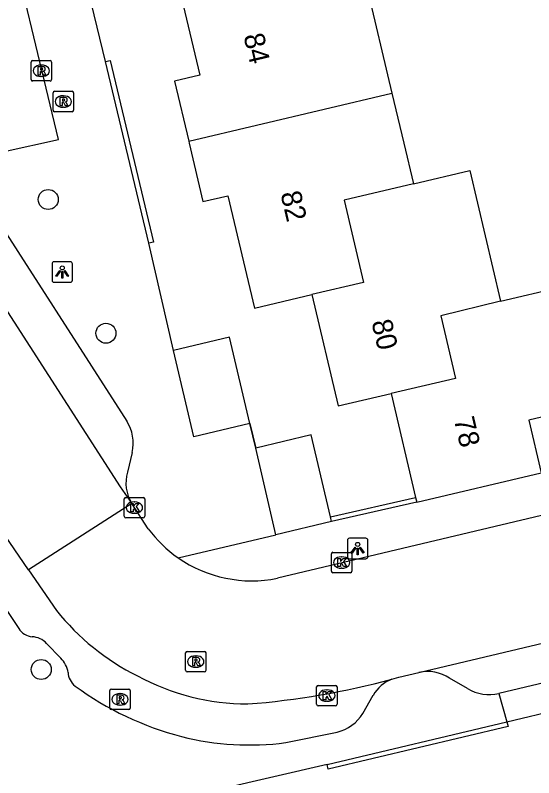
# Model space of a CAD drawing. Extents: x 158038 to 159242, y 380133 to 381214.
# Drawn here: x 158874.58 to 158899.95, y 380468.97 to 380506.26 of the extents above; entities that cross this region are included whole.
import ezdxf

# ---------------------------------------------------------------- set-up
doc = ezdxf.new("R2010")
doc.units = 0
for name, color, linetype in [('IMGEO_Boom', 7, 'Continuous'), ('IMGEO_Kolk', 7, 'Continuous'), ('IMGEO_Lichtpunt', 7, 'Continuous'), ('IMGEO_Muur', 7, 'Continuous'), ('IMGEO_Pand', 7, 'Continuous'), ('IMGEO_Pand_nummerreeks', 7, 'Continuous'), ('IMGEO_Rijbaan_lokaal_open', 7, 'Continuous'), ('IMGEO_Rioolput', 7, 'Continuous'), ('IMGEO_Voetpad_open', 7, 'Continuous')]:
    doc.layers.add(name, color=color, linetype=linetype)

msp = doc.modelspace()

# ---------------------------------------------------------------- linework, layer by layer
at = {"layer": 'IMGEO_Boom'}
for centre in [(158876.192, 380497.25), (158879.015, 380490.711), (158875.85, 380474.264)]:
    msp.add_circle(centre, 0.489, dxfattribs=at)
at = {"layer": 'IMGEO_Kolk'}
for p, q in [((158879.909, 380481.756), (158879.909, 380482.608)), ((158879.984, 380482.682), (158880.836, 380482.682)), ((158880.91, 380482.608), (158880.91, 380481.756)), ((158880.397, 380482.462), (158880.422, 380482.462)), ((158880.42, 380481.902), (158880.395, 380481.902)), ((158880.836, 380481.682), (158879.984, 380481.682)), ((158890.045, 380479.068), (158890.045, 380479.92)), ((158890.12, 380479.994), (158890.972, 380479.994)), ((158891.046, 380479.92), (158891.046, 380479.068)), ((158890.533, 380479.774), (158890.558, 380479.774)), ((158890.556, 380479.214), (158890.531, 380479.214)), ((158890.972, 380478.994), (158890.12, 380478.994)), ((158889.323, 380472.561), (158889.323, 380473.413)), ((158889.398, 380473.487), (158890.25, 380473.487)), ((158889.811, 380473.267), (158889.836, 380473.267)), ((158890.324, 380473.413), (158890.324, 380472.561)), ((158890.25, 380472.487), (158889.398, 380472.487)), ((158889.834, 380472.707), (158889.809, 380472.707))]:
    msp.add_line(p, q, dxfattribs=at)
for points in [[(158879.909, 380481.756), (158879.909, 380482.608)], [(158879.984, 380482.682), (158880.836, 380482.682)], [(158880.91, 380482.608), (158880.91, 380481.756)], [(158880.23, 380482.382), (158880.353, 380482.382), (158880.353, 380482.231), (158880.483, 380482.382), (158880.647, 380482.382), (158880.501, 380482.231), (158880.654, 380481.982), (158880.502, 380481.982), (158880.417, 380482.146), (158880.353, 380482.079), (158880.353, 380481.982), (158880.23, 380481.982), (158880.23, 380482.382)], [(158880.836, 380481.682), (158879.984, 380481.682)], [(158890.045, 380479.068), (158890.045, 380479.92)], [(158890.12, 380479.994), (158890.972, 380479.994)], [(158891.046, 380479.92), (158891.046, 380479.068)], [(158890.366, 380479.694), (158890.489, 380479.694), (158890.489, 380479.543), (158890.619, 380479.694), (158890.783, 380479.694), (158890.637, 380479.543), (158890.79, 380479.294), (158890.638, 380479.294), (158890.553, 380479.458), (158890.489, 380479.391), (158890.489, 380479.294), (158890.366, 380479.294), (158890.366, 380479.694)], [(158890.972, 380478.994), (158890.12, 380478.994)], [(158889.323, 380472.561), (158889.323, 380473.413)], [(158889.398, 380473.487), (158890.25, 380473.487)], [(158889.644, 380473.187), (158889.767, 380473.187), (158889.767, 380473.036), (158889.897, 380473.187), (158890.061, 380473.187), (158889.915, 380473.036), (158890.068, 380472.787), (158889.916, 380472.787), (158889.831, 380472.951), (158889.767, 380472.884), (158889.767, 380472.787), (158889.644, 380472.787), (158889.644, 380473.187)], [(158890.324, 380473.413), (158890.324, 380472.561)], [(158890.25, 380472.487), (158889.398, 380472.487)]]:
    msp.add_lwpolyline(points, dxfattribs=at)
for centre, start, end in [((158879.986, 380482.606), 91.552, 178.448), ((158879.986, 380482.606), 91.552, 178.448), ((158880.834, 380482.606), 1.552, 88.448), ((158880.834, 380482.606), 1.552, 88.448), ((158879.986, 380481.758), 181.552, 268.448), ((158879.986, 380481.758), 181.552, 268.448), ((158880.834, 380481.758), 271.552, 358.448), ((158880.834, 380481.758), 271.552, 358.448), ((158890.122, 380479.918), 91.552, 178.448), ((158890.122, 380479.918), 91.552, 178.448), ((158890.97, 380479.918), 1.552, 88.448), ((158890.97, 380479.918), 1.552, 88.448), ((158890.122, 380479.07), 181.552, 268.448), ((158890.122, 380479.07), 181.552, 268.448), ((158890.97, 380479.07), 271.552, 358.448), ((158890.97, 380479.07), 271.552, 358.448), ((158889.4, 380473.411), 91.552, 178.448), ((158889.4, 380473.411), 91.552, 178.448), ((158890.248, 380473.411), 1.552, 88.448), ((158890.248, 380473.411), 1.552, 88.448), ((158889.4, 380472.563), 181.552, 268.448), ((158889.4, 380472.563), 181.552, 268.448), ((158890.248, 380472.563), 271.552, 358.448), ((158890.248, 380472.563), 271.552, 358.448)]:
    msp.add_arc(centre, 0.0765, start, end, dxfattribs=at)
for centre, major_axis, ratio, start_param, end_param in [((158880.396, 380482.182), (-0.387, 0.002), 0.722429, 4.712389, 7.853982), ((158880.421, 380482.182), (-0.39, 0.002), 0.717154, 1.570796, 4.712389), ((158890.532, 380479.494), (-0.387, 0.002), 0.722429, 4.712389, 7.853982), ((158890.557, 380479.494), (-0.39, 0.002), 0.717154, 1.570796, 4.712389), ((158889.81, 380472.987), (-0.387, 0.002), 0.722429, 4.712389, 7.853982), ((158889.835, 380472.987), (-0.39, 0.002), 0.717154, 1.570796, 4.712389)]:
    msp.add_ellipse(centre, major_axis=major_axis, ratio=ratio, start_param=start_param, end_param=end_param, dxfattribs=at)
at = {"layer": 'IMGEO_Lichtpunt'}
for p, q in [((158876.379, 380494.109), (158876.379, 380493.302)), ((158876.379, 380494.109), (158876.379, 380493.302)), ((158877.281, 380494.204), (158876.473, 380494.204)), ((158877.281, 380494.204), (158876.473, 380494.204)), ((158877.375, 380493.302), (158877.375, 380494.109)), ((158877.375, 380493.302), (158877.375, 380494.109)), ((158876.473, 380493.208), (158877.281, 380493.208)), ((158876.473, 380493.208), (158877.281, 380493.208)), ((158891.734, 380480.68), (158890.926, 380480.68)), ((158891.734, 380480.68), (158890.926, 380480.68)), ((158890.832, 380480.585), (158890.832, 380479.778)), ((158890.832, 380480.585), (158890.832, 380479.778)), ((158891.828, 380479.778), (158891.828, 380480.585)), ((158891.828, 380479.778), (158891.828, 380480.585)), ((158890.926, 380479.684), (158891.734, 380479.684)), ((158890.926, 380479.684), (158891.734, 380479.684))]:
    msp.add_line(p, q, dxfattribs=at)
for points in [[(158876.753, 380493.773), (158876.792, 380493.745), (158876.604, 380493.483), (158876.566, 380493.51), (158876.753, 380493.773)], [(158876.855, 380493.725), (158876.902, 380493.725), (158876.902, 380493.403), (158876.855, 380493.403), (158876.855, 380493.725)], [(158876.965, 380493.745), (158877.003, 380493.772), (158877.19, 380493.51), (158877.151, 380493.482), (158876.965, 380493.745)], [(158891.206, 380480.249), (158891.245, 380480.221), (158891.057, 380479.959), (158891.019, 380479.986), (158891.206, 380480.249)], [(158891.308, 380480.201), (158891.355, 380480.201), (158891.355, 380479.879), (158891.308, 380479.879), (158891.308, 380480.201)], [(158891.418, 380480.221), (158891.456, 380480.248), (158891.643, 380479.986), (158891.604, 380479.958), (158891.418, 380480.221)]]:
    msp.add_lwpolyline(points, dxfattribs=at)
for centre in [(158876.878, 380493.907), (158891.331, 380480.383)]:
    msp.add_circle(centre, 0.0994, dxfattribs=at)
for centre, start, end in [((158876.473, 380494.109), 90, 180), ((158876.473, 380494.109), 90, 180), ((158877.281, 380494.109), 0, 90), ((158877.281, 380494.109), 0, 90), ((158876.473, 380493.302), 180, 270), ((158876.473, 380493.302), 180, 270), ((158877.281, 380493.302), 270, 0), ((158877.281, 380493.302), 270, 360), ((158890.926, 380480.585), 90, 180), ((158890.926, 380480.585), 90, 180), ((158891.734, 380480.585), 0, 90), ((158891.734, 380480.585), 0, 90), ((158890.926, 380479.778), 180, 270), ((158890.926, 380479.778), 180, 270), ((158891.734, 380479.778), 270, 0), ((158891.734, 380479.778), 270, 360)]:
    msp.add_arc(centre, 0.0946, start, end, dxfattribs=at)
at = {"layer": 'IMGEO_Muur'}
for points in [[(158878.986, 380504.003), (158879.219, 380504.058), (158881.343, 380495.17), (158881.11, 380495.114)], [(158881.11, 380495.114), (158878.986, 380504.003)], [(158886.058, 380486.291), (158886.342, 380485.093)], [(158890.004, 380481.734), (158894.166, 380482.679)], [(158894.219, 380482.445), (158890.057, 380481.5)], [(158898.635, 380471.711), (158898.691, 380471.478), (158889.887, 380469.384), (158889.831, 380469.617)], [(158889.831, 380469.617), (158898.635, 380471.711)]]:
    msp.add_lwpolyline(points, dxfattribs=at)
at = {"layer": 'IMGEO_Pand'}
for points in [[(158884.992, 380509.464), (158882.304, 380508.829), (158883.603, 380503.338), (158882.37, 380503.047), (158883.066, 380500.102)], [(158891.742, 380507.786), (158893.004, 380502.45)], [(158883.066, 380500.102), (158893.004, 380502.45)], [(158893.004, 380502.45), (158893.583, 380500), (158894.062, 380498.017)], [(158883.066, 380500.102), (158883.089, 380500.003), (158883.759, 380497.158), (158884.982, 380497.437), (158886.276, 380491.94), (158889.094, 380492.603)], [(158894.062, 380498.017), (158896.816, 380498.666), (158898.322, 380492.273)], [(158894.062, 380498.017), (158890.671, 380497.218), (158891.618, 380493.197), (158889.094, 380492.603)], [(158898.322, 380492.273), (158901.243, 380492.961), (158901.466, 380492.016), (158902.612, 380487.149), (158899.705, 380486.464), (158900.315, 380483.885)], [(158889.094, 380492.603), (158890.374, 380487.167), (158892.963, 380487.769)], [(158898.322, 380492.273), (158895.395, 380491.557), (158896.121, 380488.504), (158892.963, 380487.769)], [(158886.058, 380486.291), (158885.057, 380490.522), (158882.313, 380489.873)], [(158886.058, 380486.291), (158883.314, 380485.642), (158882.313, 380489.873)], [(158892.963, 380487.769), (158894.166, 380482.679)], [(158890.004, 380481.734), (158889.061, 380485.734), (158886.342, 380485.093)], [(158887.323, 380480.855), (158886.342, 380485.093)], [(158894.219, 380482.445), (158900.315, 380483.885)], [(158894.166, 380482.679), (158894.219, 380482.445)], [(158890.057, 380481.5), (158887.323, 380480.855)], [(158890.057, 380481.5), (158890.004, 380481.734)]]:
    msp.add_lwpolyline(points, dxfattribs=at)
at = {"layer": 'IMGEO_Rijbaan_lokaal_open'}
for points in [[(158869.564, 380498.984), (158870.093, 380498.118), (158879.714, 380483.199), (158880.279, 380482.381)], [(158875.228, 380479.144), (158873.862, 380481.136), (158870.375, 380486.594)], [(158916.402, 380485.613), (158887.402, 380478.724)], [(158880.279, 380482.381), (158875.228, 380479.144)], [(158881.087, 380481.146), (158880.279, 380482.381)], [(158894.316, 380474.117), (158917.816, 380479.685)], [(158875.228, 380479.144), (158876.594, 380477.152)], [(158893.006, 380473.789), (158893.351, 380473.884), (158894.316, 380474.117)]]:
    msp.add_lwpolyline(points, dxfattribs=at)
for centre, radius, start, end in [((158886.129, 380484.886), 6.278, 216.563, 235.228), ((158886.152, 380484.908), 6.309, 235.175, 281.4252), ((158885.829, 380484.53), 11.821, 218.6226, 243.4954), ((158886.01, 380484.097), 11.52, 241.7287, 269.7453), ((158883.052, 380510.606), 38.139, 274.372, 285.1296)]:
    msp.add_arc(centre, radius, start, end, dxfattribs=at)
at = {"layer": 'IMGEO_Rioolput'}
for p, q in [((158875.351, 380503.122), (158875.351, 380503.974)), ((158875.426, 380504.048), (158876.278, 380504.048)), ((158875.839, 380503.828), (158875.864, 380503.828)), ((158876.352, 380503.974), (158876.352, 380503.122)), ((158876.278, 380503.048), (158875.426, 380503.048)), ((158875.862, 380503.268), (158875.837, 380503.268)), ((158876.428, 380501.618), (158876.428, 380502.47)), ((158876.503, 380502.544), (158877.355, 380502.544)), ((158876.916, 380502.324), (158876.941, 380502.324)), ((158877.429, 380502.47), (158877.429, 380501.618)), ((158877.355, 380501.544), (158876.503, 380501.544)), ((158876.939, 380501.764), (158876.914, 380501.764)), ((158882.909, 380474.225), (158882.909, 380475.077)), ((158882.984, 380475.151), (158883.836, 380475.151)), ((158883.91, 380475.077), (158883.91, 380474.225)), ((158883.397, 380474.931), (158883.422, 380474.931)), ((158883.42, 380474.371), (158883.395, 380474.371)), ((158883.836, 380474.151), (158882.984, 380474.151)), ((158879.204, 380472.376), (158879.204, 380473.228)), ((158879.279, 380473.302), (158880.131, 380473.302)), ((158880.205, 380473.228), (158880.205, 380472.376)), ((158879.692, 380473.082), (158879.717, 380473.082)), ((158879.715, 380472.522), (158879.69, 380472.522)), ((158880.131, 380472.302), (158879.279, 380472.302))]:
    msp.add_line(p, q, dxfattribs=at)
for points in [[(158875.351, 380503.122), (158875.351, 380503.974)], [(158875.426, 380504.048), (158876.278, 380504.048)], [(158876.352, 380503.974), (158876.352, 380503.122)], [(158875.94, 380503.746), (158875.688, 380503.748), (158875.688, 380503.348)], [(158875.688, 380503.348), (158875.812, 380503.348), (158875.812, 380503.51), (158875.823, 380503.51)], [(158875.866, 380503.667), (158875.812, 380503.667), (158875.812, 380503.586)], [(158875.812, 380503.586), (158875.864, 380503.586)], [(158875.87, 380503.481), (158875.941, 380503.348), (158876.081, 380503.348), (158876.016, 380503.474)], [(158876.278, 380503.048), (158875.426, 380503.048)], [(158876.428, 380501.618), (158876.428, 380502.47)], [(158876.503, 380502.544), (158877.355, 380502.544)], [(158877.429, 380502.47), (158877.429, 380501.618)], [(158877.017, 380502.242), (158876.765, 380502.244), (158876.765, 380501.844)], [(158876.765, 380501.844), (158876.889, 380501.844), (158876.889, 380502.006), (158876.9, 380502.006)], [(158876.943, 380502.163), (158876.889, 380502.163), (158876.889, 380502.082)], [(158876.889, 380502.082), (158876.941, 380502.082)], [(158876.947, 380501.977), (158877.018, 380501.844), (158877.158, 380501.844), (158877.093, 380501.97)], [(158877.355, 380501.544), (158876.503, 380501.544)], [(158882.909, 380474.225), (158882.909, 380475.077)], [(158882.984, 380475.151), (158883.836, 380475.151)], [(158883.91, 380475.077), (158883.91, 380474.225)], [(158883.498, 380474.849), (158883.246, 380474.851), (158883.246, 380474.451)], [(158883.424, 380474.77), (158883.37, 380474.77), (158883.37, 380474.689)], [(158883.37, 380474.689), (158883.422, 380474.689)], [(158883.246, 380474.451), (158883.37, 380474.451), (158883.37, 380474.613), (158883.381, 380474.613)], [(158883.428, 380474.584), (158883.499, 380474.451), (158883.639, 380474.451), (158883.574, 380474.577)], [(158883.836, 380474.151), (158882.984, 380474.151)], [(158879.204, 380472.376), (158879.204, 380473.228)], [(158879.279, 380473.302), (158880.131, 380473.302)], [(158880.205, 380473.228), (158880.205, 380472.376)], [(158879.793, 380473), (158879.541, 380473.002), (158879.541, 380472.602)], [(158879.719, 380472.921), (158879.665, 380472.921), (158879.665, 380472.84)], [(158879.665, 380472.84), (158879.717, 380472.84)], [(158879.541, 380472.602), (158879.665, 380472.602), (158879.665, 380472.764), (158879.676, 380472.764)], [(158879.723, 380472.735), (158879.794, 380472.602), (158879.934, 380472.602), (158879.869, 380472.728)], [(158880.131, 380472.302), (158879.279, 380472.302)]]:
    msp.add_lwpolyline(points, dxfattribs=at)
for centre, radius, start, end in [((158875.428, 380503.972), 0.0765, 91.552, 178.448), ((158875.428, 380503.972), 0.0765, 91.552, 178.448), ((158876.276, 380503.972), 0.0765, 1.552, 88.448), ((158876.276, 380503.972), 0.0765, 1.552, 88.448), ((158875.822, 380503.457), 0.0533, 26.0293, 88.6989), ((158875.848, 380503.775), 0.19, 274.7715, 282.9687), ((158875.872, 380503.571), 0.0964, 77.0061, 93.1865), ((158875.886, 380503.628), 0.0378, 276.6634, 79.6772), ((158875.939, 380503.636), 0.109, 350.3612, 89.416), ((158875.937, 380503.636), 0.112, 277.5842, 350.9817), ((158875.921, 380503.421), 0.108, 29.5134, 73.7905), ((158875.428, 380503.124), 0.0765, 181.552, 268.448), ((158875.428, 380503.124), 0.0765, 181.552, 268.448), ((158876.276, 380503.124), 0.0765, 271.552, 358.448), ((158876.276, 380503.124), 0.0765, 271.552, 358.448), ((158876.505, 380502.468), 0.0765, 91.552, 178.448), ((158876.505, 380502.468), 0.0765, 91.552, 178.448), ((158877.353, 380502.468), 0.0765, 1.552, 88.448), ((158877.353, 380502.468), 0.0765, 1.552, 88.448), ((158876.899, 380501.953), 0.0533, 26.0293, 88.6989), ((158876.925, 380502.271), 0.19, 274.7715, 282.9687), ((158876.949, 380502.067), 0.0964, 77.0061, 93.1865), ((158876.963, 380502.124), 0.0378, 276.6634, 79.6772), ((158877.016, 380502.132), 0.109, 350.3612, 89.416), ((158877.014, 380502.132), 0.112, 277.5842, 350.9817), ((158876.998, 380501.917), 0.108, 29.5134, 73.7905), ((158876.505, 380501.62), 0.0765, 181.552, 268.448), ((158876.505, 380501.62), 0.0765, 181.552, 268.448), ((158877.353, 380501.62), 0.0765, 271.552, 358.448), ((158877.353, 380501.62), 0.0765, 271.552, 358.448), ((158882.986, 380475.075), 0.0765, 91.552, 178.448), ((158882.986, 380475.075), 0.0765, 91.552, 178.448), ((158883.834, 380475.075), 0.0765, 1.552, 88.448), ((158883.834, 380475.075), 0.0765, 1.552, 88.448), ((158883.406, 380474.878), 0.19, 274.7715, 282.9687), ((158883.43, 380474.674), 0.0964, 77.0061, 93.1865), ((158883.444, 380474.731), 0.0378, 276.6634, 79.6772), ((158883.497, 380474.739), 0.109, 350.3612, 89.416), ((158883.495, 380474.739), 0.112, 277.5842, 350.9817), ((158883.38, 380474.56), 0.0533, 26.0293, 88.6989), ((158883.479, 380474.524), 0.108, 29.5134, 73.7905), ((158882.986, 380474.227), 0.0765, 181.552, 268.448), ((158882.986, 380474.227), 0.0765, 181.552, 268.448), ((158883.834, 380474.227), 0.0765, 271.552, 358.448), ((158883.834, 380474.227), 0.0765, 271.552, 358.448), ((158879.281, 380473.226), 0.0765, 91.552, 178.448), ((158879.281, 380473.226), 0.0765, 91.552, 178.448), ((158880.129, 380473.226), 0.0765, 1.552, 88.448), ((158880.129, 380473.226), 0.0765, 1.552, 88.448), ((158879.701, 380473.029), 0.19, 274.7715, 282.9687), ((158879.725, 380472.825), 0.0964, 77.0061, 93.1865), ((158879.739, 380472.882), 0.0378, 276.6634, 79.6772), ((158879.792, 380472.89), 0.109, 350.3612, 89.416), ((158879.79, 380472.89), 0.112, 277.5842, 350.9817), ((158879.675, 380472.711), 0.0533, 26.0293, 88.6989), ((158879.774, 380472.675), 0.108, 29.5134, 73.7905), ((158879.281, 380472.378), 0.0765, 181.552, 268.448), ((158879.281, 380472.378), 0.0765, 181.552, 268.448), ((158880.129, 380472.378), 0.0765, 271.552, 358.448), ((158880.129, 380472.378), 0.0765, 271.552, 358.448)]:
    msp.add_arc(centre, radius, start, end, dxfattribs=at)
for centre, major_axis, ratio, start_param, end_param in [((158875.838, 380503.548), (-0.387, 0.002), 0.722429, 4.712389, 7.853982), ((158875.863, 380503.548), (-0.39, 0.002), 0.717154, 1.570796, 4.712389), ((158876.915, 380502.044), (-0.387, 0.002), 0.722429, 4.712389, 7.853982), ((158876.94, 380502.044), (-0.39, 0.002), 0.717154, 1.570796, 4.712389), ((158883.396, 380474.651), (-0.387, 0.002), 0.722429, 4.712389, 7.853982), ((158883.421, 380474.651), (-0.39, 0.002), 0.717154, 1.570796, 4.712389), ((158879.691, 380472.802), (-0.387, 0.002), 0.722429, 4.712389, 7.853982), ((158879.716, 380472.802), (-0.39, 0.002), 0.717154, 1.570796, 4.712389)]:
    msp.add_ellipse(centre, major_axis=major_axis, ratio=ratio, start_param=start_param, end_param=end_param, dxfattribs=at)
at = {"layer": 'IMGEO_Voetpad_open'}
for points in [[(158871.279, 380500.238), (158874.032, 380499.595), (158876.687, 380500.19), (158873.866, 380511.941)], [(158878.986, 380504.003), (158877.749, 380509.113)], [(158872.965, 380497.401), (158880.037, 380486.41)], [(158882.313, 380489.873), (158881.11, 380495.114)], [(158964.814, 380488.882), (158898.242, 380473.095)], [(158886.342, 380485.093), (158886.058, 380486.291)], [(158880.29, 380484.884), (158880.068, 380483.913)], [(158870.511, 380482.627), (158874.747, 380476.263)], [(158882.549, 380479.729), (158887.323, 380480.855)], [(158876.112, 380475.538), (158876.807, 380474.812)], [(158896.704, 380473.327), (158895.825, 380473.835)], [(158891.577, 380472.119), (158892.088, 380473)], [(158898.242, 380473.095), (158898.635, 380471.711)], [(158898.635, 380471.711), (158903.809, 380472.935)], [(158887.815, 380470.687), (158890.331, 380471.203)], [(158889.831, 380469.617), (158884.623, 380468.402)]]:
    msp.add_lwpolyline(points, dxfattribs=at)
for centre, radius, start, end in [((158878.343, 380485.345), 2.001, 346.6743, 32.153), ((158881.91, 380483.386), 1.916, 164.0354, 211.6485), ((158875.519, 380476.794), 0.937, 214.5085, 263.4373), ((158875.363, 380474.842), 1.023, 42.9243, 87.2662), ((158876.038, 380473.985), 1.129, 6.9137, 47.0755), ((158878.085, 380474.178), 0.928, 183.5476, 231.2224), ((158894.749, 380472.253), 1.913, 55.7606, 103.0689), ((158893.654, 380472.106), 1.803, 111.0651, 150.2915), ((158886.69, 380486.085), 15.617, 233.9706, 255.2539), ((158897.767, 380475.163), 2.122, 239.9223, 282.9215), ((158889.886, 380473.114), 1.962, 283.1094, 329.5337), ((158886.034, 380484.121), 13.551, 255.8248, 277.5542)]:
    msp.add_arc(centre, radius, start, end, dxfattribs=at)

# ---------------------------------------------------------------- texts
at = {"layer": 'IMGEO_Pand_nummerreeks'}
for s, rotation, p in [('84', 283.3097, (158885.738, 380505.261)), ('82', 283.2345, (158887.546, 380497.547)), ('80', 283.2499, (158891.999, 380491.265)), ('78', 283.2476, (158896.028, 380486.503))]:
    msp.add_text(s, height=1, rotation=rotation, dxfattribs=at).set_placement(p)

doc.saveas('drawing.dxf')
